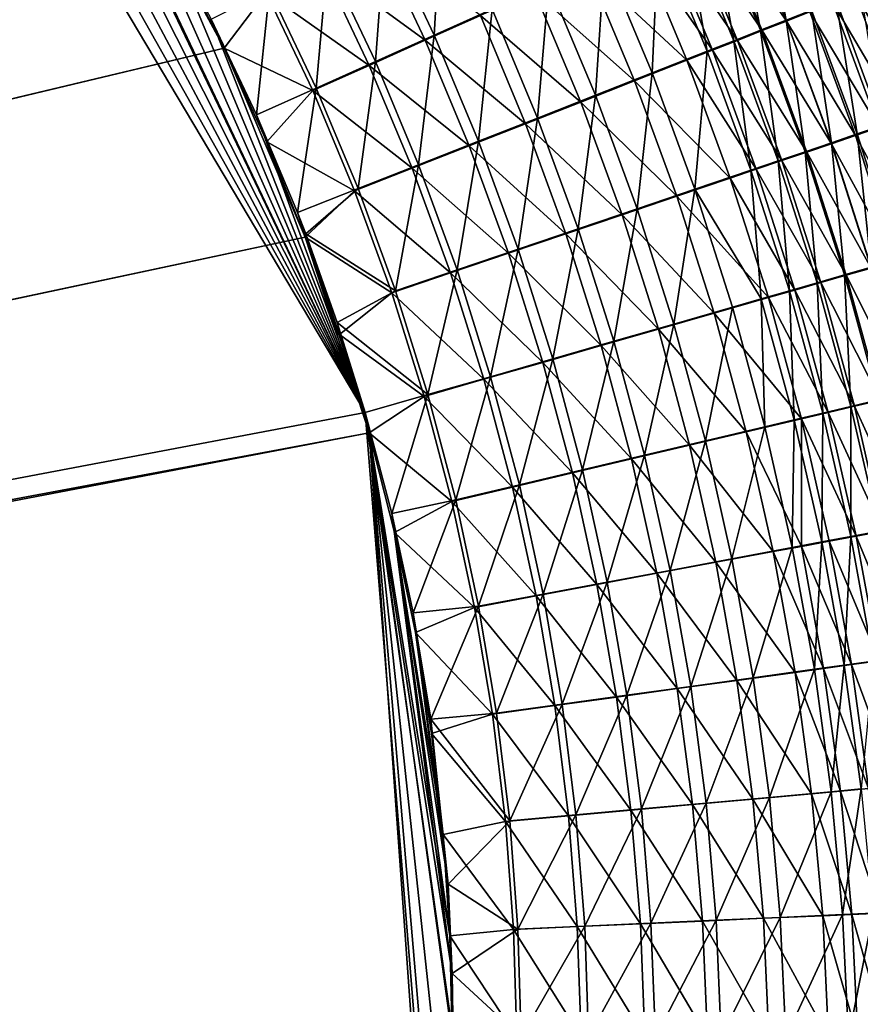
# Model space of a CAD drawing. Header units: metres. Extents: x -901 to 901, y -486 to 401.
# Tile 303 of 370: x 535 to 588, y 91 to 152. Entities that reach past the tile are written whole.
import ezdxf

# ---------------------------------------------------------------- set-up
doc = ezdxf.new("R2010")
doc.units = ezdxf.units.M

msp = doc.modelspace()

# ---------------------------------------------------------------- linework, layer by layer
at = {"layer": 'top0'}
for points in [[(520.393921, 188.45813, -493.390167), (556.825012, 127.259506, -492.974121), (63.320282, 33.791721, -503.495331)], [(520.393921, 188.45813, -493.390167), (524.934204, 183.812775, -493.330139), (556.825012, 127.259506, -492.974121)], [(524.934204, 183.812775, -493.330139), (529.259338, 178.941071, -493.274384), (556.825012, 127.259506, -492.974121)], [(556.825012, 127.259506, -492.974121), (529.259338, 178.941071, -493.274384), (533.353516, 173.861588, -493.223022)], [(533.353516, 173.861588, -493.223022), (536.754089, 169.235291, -493.181549), (556.825012, 127.259506, -492.974121)], [(534.963257, 171.708542, -490.202545), (63.077606, 34.589596, -500.496002), (542.006714, 161.118149, -490.119659)], [(536.754089, 169.235291, -493.181549), (537.210266, 168.582886, -493.176056), (556.825012, 127.259506, -492.974121)], [(556.825012, 127.259506, -492.974121), (537.210266, 168.582886, -493.176056), (540.887451, 163.010437, -493.132782)], [(540.887451, 163.010437, -493.132782), (544.293823, 157.267899, -493.094208), (556.825012, 127.259506, -492.974121)], [(63.077606, 34.589596, -500.496002), (63.14592, 34.314438, -500.496002), (542.006714, 161.118149, -490.119659)], [(542.006714, 161.118149, -490.119659), (63.14592, 34.314438, -500.496002), (548.068054, 149.895493, -490.053741)], [(548.068054, 149.895493, -490.053741), (545.162659, 155.580505, -490.084595), (542.006714, 161.118149, -490.119659)], [(582.9776, 151.633759, -483.052094), (579.850159, 159.117508, -483.081055), (581.391724, 159.81192, -481.954468)], [(584.549927, 152.254074, -481.925262), (582.9776, 151.633759, -483.052094), (581.391724, 159.81192, -481.954468)], [(581.37207, 151.000626, -484.123505), (578.276001, 158.408752, -484.152191), (579.850159, 159.117508, -483.081055)], [(579.86615, 159.048416, -479.485138), (578.39801, 158.38797, -480.5578), (582.987244, 151.570801, -479.456024)], [(582.9776, 151.633759, -483.052094), (581.37207, 151.000626, -484.123505), (579.850159, 159.117508, -483.081055)], [(584.451538, 152.14801, -478.331451), (579.86615, 159.048416, -479.485138), (582.987244, 151.570801, -479.456024)], [(561.109558, 150.697968, -491.602295), (558.062195, 157.151306, -491.630127), (561.585754, 158.935364, -490.633514)], [(564.708679, 152.312119, -490.607239), (561.109558, 150.697968, -491.602295), (561.585754, 158.935364, -490.633514)], [(579.734924, 150.355286, -485.138275), (576.670837, 157.686371, -485.166687), (578.276001, 158.408752, -484.152191)], [(581.37207, 151.000626, -484.123505), (579.734924, 150.355286, -485.138275), (578.276001, 158.408752, -484.152191)], [(578.39801, 158.38797, -480.5578), (576.898926, 157.713882, -481.577667), (581.489929, 150.980804, -480.528961)], [(582.987244, 151.570801, -479.456024), (578.39801, 158.38797, -480.5578), (581.489929, 150.980804, -480.528961)], [(544.293823, 157.267899, -493.094208), (547.262329, 151.688629, -493.062073), (556.825012, 127.259506, -492.974121)], [(578.067871, 149.698425, -486.095459), (575.036316, 156.951111, -486.123627), (576.670837, 157.686371, -485.166687)], [(579.960999, 150.378632, -481.549103), (576.898926, 157.713882, -481.577667), (575.370239, 157.026825, -482.54361)], [(579.734924, 150.355286, -485.138275), (578.067871, 149.698425, -486.095459), (576.670837, 157.686371, -485.166687)], [(581.489929, 150.980804, -480.528961), (576.898926, 157.713882, -481.577667), (579.960999, 150.378632, -481.549103)], [(560.550476, 150.380188, -488.671173), (557.521423, 156.801529, -488.698975), (554.117615, 155.081833, -489.402283)], [(554.48822, 155.343185, -492.368805), (558.062195, 157.151306, -491.630127), (557.459167, 149.062012, -492.340027)], [(558.062195, 157.151306, -491.630127), (561.109558, 150.697968, -491.602295), (557.459167, 149.062012, -492.340027)], [(560.550476, 150.380188, -488.671173), (563.978088, 151.915405, -487.723755), (557.521423, 156.801529, -488.698975)], [(574.651001, 148.352905, -487.833679), (571.686096, 155.445023, -487.861267), (575.036316, 156.951111, -486.123627)], [(573.813599, 156.32753, -483.454742), (578.401917, 149.764862, -482.515289), (575.370239, 157.026825, -482.54361)], [(578.067871, 149.698425, -486.095459), (574.651001, 148.352905, -487.833679), (575.036316, 156.951111, -486.123627)], [(575.370239, 157.026825, -482.54361), (578.401917, 149.764862, -482.515289), (579.960999, 150.378632, -481.549103)], [(576.814392, 149.140121, -483.426697), (573.813599, 156.32753, -483.454742), (570.623047, 154.895096, -485.109222)], [(578.401917, 149.764862, -482.515289), (573.813599, 156.32753, -483.454742), (576.814392, 149.140121, -483.426697)], [(545.162659, 155.580505, -490.084595), (548.068054, 149.895493, -490.053741), (550.682861, 153.347855, -489.857574)], [(553.775757, 147.41246, -492.817841), (550.881714, 153.52005, -492.846985), (554.48822, 155.343185, -492.368805)], [(557.459167, 149.062012, -492.340027), (553.775757, 147.41246, -492.817841), (554.48822, 155.343185, -492.368805)], [(568.238953, 153.896637, -489.358154), (571.686096, 155.445023, -487.861267), (571.135376, 146.969543, -489.331085)], [(571.686096, 155.445023, -487.861267), (574.651001, 148.352905, -487.833679), (571.135376, 146.969543, -489.331085)], [(557.074097, 148.824234, -489.373566), (554.117615, 155.081833, -489.402283), (550.682861, 153.347855, -489.857574)], [(557.074097, 148.824234, -489.373566), (560.550476, 150.380188, -488.671173), (554.117615, 155.081833, -489.402283)], [(573.560425, 147.860397, -485.081726), (570.623047, 154.895096, -485.109222), (567.340149, 153.422424, -486.534424)], [(573.560425, 147.860397, -485.081726), (576.814392, 149.140121, -483.426697), (570.623047, 154.895096, -485.109222)], [(550.079224, 145.752563, -493.033142), (547.262329, 151.688629, -493.062073), (550.881714, 153.52005, -492.846985)], [(553.775757, 147.41246, -492.817841), (550.079224, 145.752563, -493.033142), (550.881714, 153.52005, -492.846985)], [(564.708679, 152.312119, -490.607239), (568.238953, 153.896637, -489.358154), (567.534973, 145.553833, -490.58075)], [(568.238953, 153.896637, -489.358154), (571.135376, 146.969543, -489.331085), (567.534973, 145.553833, -490.58075)], [(588.631042, 153.797256, -474.659851), (587.274841, 153.261826, -475.93219), (591.530762, 145.916397, -474.60318)], [(550.682861, 153.347855, -489.857574), (548.068054, 149.895493, -490.053741), (553.566162, 147.255356, -489.828522)], [(553.566162, 147.255356, -489.828522), (557.074097, 148.824234, -489.373566), (550.682861, 153.347855, -489.857574)], [(570.212463, 146.544693, -486.507507), (567.340149, 153.422424, -486.534424), (563.978088, 151.915405, -487.723755)], [(570.212463, 146.544693, -486.507507), (573.560425, 147.860397, -485.081726), (567.340149, 153.422424, -486.534424)], [(590.150452, 145.446091, -475.878326), (587.274841, 153.261826, -475.93219), (585.881226, 152.711884, -477.156464)], [(588.948364, 145.09552, -480.694305), (586.087463, 152.860977, -480.744171), (587.588806, 153.453842, -479.510132)], [(587.274841, 153.261826, -475.93219), (590.150452, 145.446091, -475.878326), (591.530762, 145.916397, -474.60318)], [(563.864502, 144.111572, -491.576355), (561.109558, 150.697968, -491.602295), (564.708679, 152.312119, -490.607239)], [(567.534973, 145.553833, -490.58075), (563.864502, 144.111572, -491.576355), (564.708679, 152.312119, -490.607239)], [(585.881226, 152.711884, -477.156464), (584.451538, 152.14801, -478.331451), (588.731873, 144.963013, -477.105286)], [(587.383057, 144.562332, -481.878052), (584.549927, 152.254074, -481.925262), (586.087463, 152.860977, -480.744171)], [(588.731873, 144.963013, -477.105286), (590.150452, 145.446091, -475.878326), (585.881226, 152.711884, -477.156464)], [(588.948364, 145.09552, -480.694305), (587.383057, 144.562332, -481.878052), (586.087463, 152.860977, -480.744171)], [(556.825012, 127.259506, -492.974121), (547.262329, 151.688629, -493.062073), (550.079224, 145.752563, -493.033142)], [(566.783813, 145.198212, -487.697388), (563.978088, 151.915405, -487.723755), (560.550476, 150.380188, -488.671173)], [(566.783813, 145.198212, -487.697388), (570.212463, 146.544693, -486.507507), (563.978088, 151.915405, -487.723755)], [(585.782288, 144.017288, -483.007446), (582.9776, 151.633759, -483.052094), (584.549927, 152.254074, -481.925262)], [(582.987244, 151.570801, -479.456024), (587.27655, 144.467667, -478.282928), (584.451538, 152.14801, -478.331451)], [(584.451538, 152.14801, -478.331451), (587.27655, 144.467667, -478.282928), (588.731873, 144.963013, -477.105286)], [(587.383057, 144.562332, -481.878052), (585.782288, 144.017288, -483.007446), (584.549927, 152.254074, -481.925262)], [(584.147705, 143.460968, -484.081329), (581.37207, 151.000626, -484.123505), (582.9776, 151.633759, -483.052094)], [(581.489929, 150.980804, -480.528961), (585.78595, 143.960541, -479.410034), (582.987244, 151.570801, -479.456024)], [(585.782288, 144.017288, -483.007446), (584.147705, 143.460968, -484.081329), (582.9776, 151.633759, -483.052094)], [(585.78595, 143.960541, -479.410034), (587.27655, 144.467667, -478.282928), (582.987244, 151.570801, -479.456024)], [(557.459167, 149.062012, -492.340027), (561.109558, 150.697968, -491.602295), (560.141785, 142.649765, -492.314606)], [(561.109558, 150.697968, -491.602295), (563.864502, 144.111572, -491.576355), (560.141785, 142.649765, -492.314606)], [(582.480835, 142.893875, -485.09845), (579.734924, 150.355286, -485.138275), (581.37207, 151.000626, -484.123505)], [(584.261597, 143.442169, -480.485413), (581.489929, 150.980804, -480.528961), (579.960999, 150.378632, -481.549103)], [(584.147705, 143.460968, -484.081329), (582.480835, 142.893875, -485.09845), (581.37207, 151.000626, -484.123505)], [(585.78595, 143.960541, -479.410034), (581.489929, 150.980804, -480.528961), (584.261597, 143.442169, -480.485413)], [(63.14592, 34.314438, -500.496002), (63.207417, 34.038002, -500.496002), (548.068054, 149.895493, -490.053741)], [(548.068054, 149.895493, -490.053741), (63.207417, 34.038002, -500.496002), (553.106445, 138.14418, -490.004761)], [(548.068054, 149.895493, -490.053741), (550.717773, 144.077728, -490.02713), (553.566162, 147.255356, -489.828522)], [(553.106445, 138.14418, -490.004761), (550.717773, 144.077728, -490.02713), (548.068054, 149.895493, -490.053741)], [(563.288391, 143.826477, -488.645355), (560.550476, 150.380188, -488.671173), (557.074097, 148.824234, -489.373566)], [(563.288391, 143.826477, -488.645355), (566.783813, 145.198212, -487.697388), (560.550476, 150.380188, -488.671173)], [(580.783447, 142.31662, -486.057892), (578.067871, 149.698425, -486.095459), (579.734924, 150.355286, -485.138275)], [(578.401917, 149.764862, -482.515289), (582.705017, 142.91304, -481.507935), (579.960999, 150.378632, -481.549103)], [(582.480835, 142.893875, -485.09845), (580.783447, 142.31662, -486.057892), (579.734924, 150.355286, -485.138275)], [(579.960999, 150.378632, -481.549103), (582.705017, 142.91304, -481.507935), (584.261597, 143.442169, -480.485413)], [(577.304199, 141.134048, -487.800262), (574.651001, 148.352905, -487.833679), (578.067871, 149.698425, -486.095459)], [(581.117676, 142.373672, -482.47641), (578.401917, 149.764862, -482.515289), (576.814392, 149.140121, -483.426697)], [(580.783447, 142.31662, -486.057892), (577.304199, 141.134048, -487.800262), (578.067871, 149.698425, -486.095459)], [(582.705017, 142.91304, -481.507935), (578.401917, 149.764862, -482.515289), (581.117676, 142.373672, -482.47641)], [(559.743225, 142.436157, -489.348297), (557.074097, 148.824234, -489.373566), (553.566162, 147.255356, -489.828522)], [(556.385498, 141.175735, -492.792969), (553.775757, 147.41246, -492.817841), (557.459167, 149.062012, -492.340027)], [(560.141785, 142.649765, -492.314606), (556.385498, 141.175735, -492.792969), (557.459167, 149.062012, -492.340027)], [(559.743225, 142.436157, -489.348297), (563.288391, 143.826477, -488.645355), (557.074097, 148.824234, -489.373566)], [(579.501282, 141.824661, -483.389954), (576.814392, 149.140121, -483.426697), (573.560425, 147.860397, -485.081726)], [(581.117676, 142.373672, -482.47641), (576.814392, 149.140121, -483.426697), (579.501282, 141.824661, -483.389954)], [(571.135376, 146.969543, -489.331085), (574.651001, 148.352905, -487.833679), (573.724243, 139.918091, -489.301361)], [(574.651001, 148.352905, -487.833679), (577.304199, 141.134048, -487.800262), (573.724243, 139.918091, -489.301361)], [(552.61438, 139.695343, -493.00885), (550.079224, 145.752563, -493.033142), (553.775757, 147.41246, -492.817841)], [(556.385498, 141.175735, -492.792969), (552.61438, 139.695343, -493.00885), (553.775757, 147.41246, -492.817841)], [(576.18811, 140.699921, -485.048981), (573.560425, 147.860397, -485.081726), (570.212463, 146.544693, -486.507507)], [(576.18811, 140.699921, -485.048981), (579.501282, 141.824661, -483.389954), (573.560425, 147.860397, -485.081726)], [(553.566162, 147.255356, -489.828522), (550.717773, 144.077728, -490.02713), (556.166077, 141.03421, -489.803772)], [(556.166077, 141.03421, -489.803772), (559.743225, 142.436157, -489.348297), (553.566162, 147.255356, -489.828522)], [(567.534973, 145.553833, -490.58075), (571.135376, 146.969543, -489.331085), (570.057739, 138.673553, -490.554138)], [(571.135376, 146.969543, -489.331085), (573.724243, 139.918091, -489.301361), (570.057739, 138.673553, -490.554138)], [(572.778992, 139.543411, -486.478271), (570.212463, 146.544693, -486.507507), (566.783813, 145.198212, -487.697388)], [(572.778992, 139.543411, -486.478271), (576.18811, 140.699921, -485.048981), (570.212463, 146.544693, -486.507507)], [(550.079224, 145.752563, -493.033142), (552.61438, 139.695343, -493.00885), (556.825012, 127.259506, -492.974121)], [(566.319885, 137.405563, -491.552338), (563.864502, 144.111572, -491.576355), (567.534973, 145.553833, -490.58075)], [(570.057739, 138.673553, -490.554138), (566.319885, 137.405563, -491.552338), (567.534973, 145.553833, -490.58075)], [(569.287537, 138.359741, -487.671143), (566.783813, 145.198212, -487.697388), (563.288391, 143.826477, -488.645355)], [(569.287537, 138.359741, -487.671143), (572.778992, 139.543411, -486.478271), (566.783813, 145.198212, -487.697388)], [(588.731873, 144.963013, -477.105286), (587.27655, 144.467667, -478.282928), (591.25116, 137.0952, -477.032837)], [(589.88678, 136.752487, -481.813049), (587.383057, 144.562332, -481.878052), (588.948364, 145.09552, -480.694305)], [(588.259949, 136.283859, -482.947327), (585.782288, 144.017288, -483.007446), (587.383057, 144.562332, -481.878052)], [(589.772522, 136.669403, -478.215454), (587.27655, 144.467667, -478.282928), (585.78595, 143.960541, -479.410034)], [(587.27655, 144.467667, -478.282928), (589.772522, 136.669403, -478.215454), (591.25116, 137.0952, -477.032837)], [(589.88678, 136.752487, -481.813049), (588.259949, 136.283859, -482.947327), (587.383057, 144.562332, -481.878052)], [(550.717773, 144.077728, -490.02713), (553.106445, 138.14418, -490.004761), (556.166077, 141.03421, -489.803772)], [(565.728027, 137.153748, -488.621613), (563.288391, 143.826477, -488.645355), (559.743225, 142.436157, -489.348297)], [(560.141785, 142.649765, -492.314606), (563.864502, 144.111572, -491.576355), (562.528748, 136.12027, -492.292633)], [(563.864502, 144.111572, -491.576355), (566.319885, 137.405563, -491.552338), (562.528748, 136.12027, -492.292633)], [(565.728027, 137.153748, -488.621613), (569.287537, 138.359741, -487.671143), (563.288391, 143.826477, -488.645355)], [(586.598572, 135.80545, -484.025848), (584.147705, 143.460968, -484.081329), (585.782288, 144.017288, -483.007446)], [(588.257874, 136.233429, -479.347351), (585.78595, 143.960541, -479.410034), (584.261597, 143.442169, -480.485413)], [(588.259949, 136.283859, -482.947327), (586.598572, 135.80545, -484.025848), (585.782288, 144.017288, -483.007446)], [(589.772522, 136.669403, -478.215454), (585.78595, 143.960541, -479.410034), (588.257874, 136.233429, -479.347351)], [(584.904175, 135.317749, -485.047394), (582.480835, 142.893875, -485.09845), (584.147705, 143.460968, -484.081329)], [(582.705017, 142.91304, -481.507935), (586.70874, 135.78772, -480.427399), (584.261597, 143.442169, -480.485413)], [(586.598572, 135.80545, -484.025848), (584.904175, 135.317749, -485.047394), (584.147705, 143.460968, -484.081329)], [(584.261597, 143.442169, -480.485413), (586.70874, 135.78772, -480.427399), (588.257874, 136.233429, -479.347351)], [(558.70343, 134.824112, -492.7724), (556.385498, 141.175735, -492.792969), (560.141785, 142.649765, -492.314606)], [(562.528748, 136.12027, -492.292633), (558.70343, 134.824112, -492.7724), (560.141785, 142.649765, -492.314606)], [(583.17865, 134.821243, -486.011078), (580.783447, 142.31662, -486.057892), (582.480835, 142.893875, -485.09845)], [(585.126709, 135.332703, -481.454315), (582.705017, 142.91304, -481.507935), (581.117676, 142.373672, -482.47641)], [(584.904175, 135.317749, -485.047394), (583.17865, 134.821243, -486.011078), (582.480835, 142.893875, -485.09845)], [(585.126709, 135.332703, -481.454315), (586.70874, 135.78772, -480.427399), (582.705017, 142.91304, -481.507935)], [(562.117859, 135.931305, -489.326477), (559.743225, 142.436157, -489.348297), (556.166077, 141.03421, -489.803772)], [(562.117859, 135.931305, -489.326477), (565.728027, 137.153748, -488.621613), (559.743225, 142.436157, -489.348297)], [(581.423828, 134.316467, -486.915955), (577.304199, 141.134048, -487.800262), (580.783447, 142.31662, -486.057892)], [(583.513245, 134.868851, -482.427032), (581.117676, 142.373672, -482.47641), (579.501282, 141.824661, -483.389954)], [(583.17865, 134.821243, -486.011078), (581.423828, 134.316467, -486.915955), (580.783447, 142.31662, -486.057892)], [(585.126709, 135.332703, -481.454315), (581.117676, 142.373672, -482.47641), (583.513245, 134.868851, -482.427032)], [(581.870178, 134.396622, -483.344635), (579.501282, 141.824661, -483.389954), (576.18811, 140.699921, -485.048981)], [(581.870178, 134.396622, -483.344635), (583.513245, 134.868851, -482.427032), (579.501282, 141.824661, -483.389954)], [(553.127808, 138.363708, -493.004181), (552.61438, 139.695343, -493.00885), (556.385498, 141.175735, -492.792969)], [(556.166077, 141.03421, -489.803772), (553.106445, 138.14418, -490.004761), (558.475098, 134.698517, -489.783295)], [(558.70343, 134.824112, -492.7724), (553.127808, 138.363708, -493.004181), (556.385498, 141.175735, -492.792969)], [(558.475098, 134.698517, -489.783295), (562.117859, 135.931305, -489.326477), (556.166077, 141.03421, -489.803772)], [(578.501831, 133.429047, -485.011047), (576.18811, 140.699921, -485.048981), (572.778992, 139.543411, -486.478271)], [(577.304199, 141.134048, -487.800262), (576.001343, 132.75769, -489.269043), (573.724243, 139.918091, -489.301361)], [(579.641418, 133.80394, -487.761169), (576.001343, 132.75769, -489.269043), (577.304199, 141.134048, -487.800262)], [(578.501831, 133.429047, -485.011047), (581.870178, 134.396622, -483.344635), (576.18811, 140.699921, -485.048981)], [(581.423828, 134.316467, -486.915955), (579.641418, 133.80394, -487.761169), (577.304199, 141.134048, -487.800262)], [(552.61438, 139.695343, -493.00885), (553.127808, 138.363708, -493.004181), (556.825012, 127.259506, -492.974121)], [(575.035583, 132.43396, -486.446777), (572.778992, 139.543411, -486.478271), (569.287537, 138.359741, -487.671143)], [(573.724243, 139.918091, -489.301361), (572.272949, 131.686691, -490.527527), (570.057739, 138.673553, -490.554138)], [(576.001343, 132.75769, -489.269043), (572.272949, 131.686691, -490.527527), (573.724243, 139.918091, -489.301361)], [(575.035583, 132.43396, -486.446777), (578.501831, 133.429047, -485.011047), (572.778992, 139.543411, -486.478271)], [(558.70343, 134.824112, -492.7724), (555.091614, 132.850082, -492.987305), (553.127808, 138.363708, -493.004181)], [(556.825012, 127.259506, -492.974121), (553.127808, 138.363708, -493.004181), (555.091614, 132.850082, -492.987305)], [(571.485229, 131.415329, -487.645111), (569.287537, 138.359741, -487.671143), (565.728027, 137.153748, -488.621613)], [(570.057739, 138.673553, -490.554138), (568.471619, 130.595322, -491.530334), (566.319885, 137.405563, -491.552338)], [(572.272949, 131.686691, -490.527527), (568.471619, 130.595322, -491.530334), (570.057739, 138.673553, -490.554138)], [(571.485229, 131.415329, -487.645111), (575.035583, 132.43396, -486.446777), (569.287537, 138.359741, -487.671143)], [(63.207417, 34.038002, -500.496002), (63.258526, 33.780186, -500.496002), (553.106445, 138.14418, -490.004761)], [(553.106445, 138.14418, -490.004761), (63.258526, 33.780186, -500.496002), (557.079407, 125.99765, -489.9729)], [(553.106445, 138.14418, -490.004761), (555.22876, 132.111816, -489.986664), (558.475098, 134.698517, -489.783295)], [(557.079407, 125.99765, -489.9729), (555.22876, 132.111816, -489.986664), (553.106445, 138.14418, -490.004761)], [(567.865417, 130.377335, -488.599976), (565.728027, 137.153748, -488.621613), (562.117859, 135.931305, -489.326477)], [(566.319885, 137.405563, -491.552338), (564.615967, 129.488907, -492.274109), (562.528748, 136.12027, -492.292633)], [(568.471619, 130.595322, -491.530334), (564.615967, 129.488907, -492.274109), (566.319885, 137.405563, -491.552338)], [(567.865417, 130.377335, -488.599976), (571.485229, 131.415329, -487.645111), (565.728027, 137.153748, -488.621613)], [(564.193909, 129.325012, -489.308136), (562.117859, 135.931305, -489.326477), (558.475098, 134.698517, -489.783295)], [(562.528748, 136.12027, -492.292633), (560.725403, 128.372971, -492.756195), (558.70343, 134.824112, -492.7724)], [(564.615967, 129.488907, -492.274109), (560.725403, 128.372971, -492.756195), (562.528748, 136.12027, -492.292633)], [(564.193909, 129.325012, -489.308136), (567.865417, 130.377335, -488.599976), (562.117859, 135.931305, -489.326477)], [(587.001709, 127.644173, -484.985138), (584.904175, 135.317749, -485.047394), (586.598572, 135.80545, -484.025848)], [(588.827942, 128.034912, -480.354858), (586.70874, 135.78772, -480.427399), (585.126709, 135.332703, -481.454315)], [(588.721252, 128.051498, -483.957062), (586.598572, 135.80545, -484.025848), (588.259949, 136.283859, -482.947327)], [(588.721252, 128.051498, -483.957062), (587.001709, 127.644173, -484.985138), (586.598572, 135.80545, -484.025848)], [(586.70874, 135.78772, -480.427399), (590.399597, 128.407028, -479.268036), (588.257874, 136.233429, -479.347351)], [(586.70874, 135.78772, -480.427399), (588.827942, 128.034912, -480.354858), (590.399597, 128.407028, -479.268036)], [(585.250366, 127.229431, -485.954987), (583.17865, 134.821243, -486.011078), (584.904175, 135.317749, -485.047394)], [(587.222717, 127.654953, -481.388306), (585.126709, 135.332703, -481.454315), (583.513245, 134.868851, -482.427032)], [(587.001709, 127.644173, -484.985138), (585.250366, 127.229431, -485.954987), (584.904175, 135.317749, -485.047394)], [(587.222717, 127.654953, -481.388306), (588.827942, 128.034912, -480.354858), (585.126709, 135.332703, -481.454315)], [(560.725403, 128.372971, -492.756195), (555.091614, 132.850082, -492.987305), (558.70343, 134.824112, -492.7724)], [(558.475098, 134.698517, -489.783295), (555.22876, 132.111816, -489.986664), (560.489136, 128.263641, -489.767181)], [(560.489136, 128.263641, -489.767181), (564.193909, 129.325012, -489.308136), (558.475098, 134.698517, -489.783295)], [(583.469055, 126.807709, -486.865723), (581.423828, 134.316467, -486.915955), (583.17865, 134.821243, -486.011078)], [(585.585388, 127.267532, -482.367249), (583.513245, 134.868851, -482.427032), (581.870178, 134.396622, -483.344635)], [(585.250366, 127.229431, -485.954987), (583.469055, 126.807709, -486.865723), (583.17865, 134.821243, -486.011078)], [(583.513245, 134.868851, -482.427032), (585.585388, 127.267532, -482.367249), (587.222717, 127.654953, -481.388306)], [(583.917725, 126.873062, -483.290741), (581.870178, 134.396622, -483.344635), (578.501831, 133.429047, -485.011047)], [(581.659546, 126.37944, -487.716431), (579.641418, 133.80394, -487.761169), (581.423828, 134.316467, -486.915955)], [(583.469055, 126.807709, -486.865723), (581.659546, 126.37944, -487.716431), (581.423828, 134.316467, -486.915955)], [(583.917725, 126.873062, -483.290741), (585.585388, 127.267532, -482.367249), (581.870178, 134.396622, -483.344635)], [(580.498474, 126.064629, -484.967926), (578.501831, 133.429047, -485.011047), (575.035583, 132.43396, -486.446777)], [(577.963623, 125.505028, -489.234131), (576.001343, 132.75769, -489.269043), (579.641418, 133.80394, -487.761169)], [(581.659546, 126.37944, -487.716431), (577.963623, 125.505028, -489.234131), (579.641418, 133.80394, -487.761169)], [(580.498474, 126.064629, -484.967926), (583.917725, 126.873062, -483.290741), (578.501831, 133.429047, -485.011047)], [(560.725403, 128.372971, -492.756195), (556.825012, 127.259506, -492.974121), (555.091614, 132.850082, -492.987305)], [(574.17749, 124.609695, -490.500916), (572.272949, 131.686691, -490.527527), (576.001343, 132.75769, -489.269043)], [(577.963623, 125.505028, -489.234131), (574.17749, 124.609695, -490.500916), (576.001343, 132.75769, -489.269043)], [(555.22876, 132.111816, -489.986664), (557.079407, 125.99765, -489.9729), (560.489136, 128.263641, -489.767181)], [(576.979126, 125.232964, -486.413086), (575.035583, 132.43396, -486.446777), (571.485229, 131.415329, -487.645111)], [(576.979126, 125.232964, -486.413086), (580.498474, 126.064629, -484.967926), (575.035583, 132.43396, -486.446777)], [(570.316833, 123.697121, -491.510376), (568.471619, 130.595322, -491.530334), (572.272949, 131.686691, -490.527527)], [(574.17749, 124.609695, -490.500916), (570.316833, 123.697121, -491.510376), (572.272949, 131.686691, -490.527527)], [(573.373901, 124.381401, -487.619293), (571.485229, 131.415329, -487.645111), (567.865417, 130.377335, -488.599976)], [(573.373901, 124.381401, -487.619293), (576.979126, 125.232964, -486.413086), (571.485229, 131.415329, -487.645111)], [(569.697693, 123.513443, -488.580475), (567.865417, 130.377335, -488.599976), (564.193909, 129.325012, -489.308136)], [(566.400696, 122.771767, -492.259033), (564.615967, 129.488907, -492.274109), (568.471619, 130.595322, -491.530334)], [(570.316833, 123.697121, -491.510376), (566.400696, 122.771767, -492.259033), (568.471619, 130.595322, -491.530334)], [(569.697693, 123.513443, -488.580475), (573.373901, 124.381401, -487.619293), (567.865417, 130.377335, -488.599976)], [(565.968628, 122.633331, -489.293335), (564.193909, 129.325012, -489.308136), (560.489136, 128.263641, -489.767181)], [(562.448914, 121.838264, -492.744293), (560.725403, 128.372971, -492.756195), (564.615967, 129.488907, -492.274109)], [(566.400696, 122.771767, -492.259033), (562.448914, 121.838264, -492.744293), (564.615967, 129.488907, -492.274109)], [(565.968628, 122.633331, -489.293335), (569.697693, 123.513443, -488.580475), (564.193909, 129.325012, -489.308136)], [(558.471985, 120.990623, -492.963776), (556.825012, 127.259506, -492.974121), (560.725403, 128.372971, -492.756195)], [(560.489136, 128.263641, -489.767181), (557.079407, 125.99765, -489.9729), (562.205688, 121.745476, -489.755402)], [(562.448914, 121.838264, -492.744293), (558.471985, 120.990623, -492.963776), (560.725403, 128.372971, -492.756195)], [(562.205688, 121.745476, -489.755402), (565.968628, 122.633331, -489.293335), (560.489136, 128.263641, -489.767181)], [(588.770081, 119.890427, -484.911652), (587.001709, 127.644173, -484.985138), (588.721252, 128.051498, -483.957062)], [(587.222717, 127.654953, -481.388306), (590.615784, 120.201172, -480.267853), (588.827942, 128.034912, -480.354858)], [(63.320282, 33.791721, -503.495331), (556.825012, 127.259506, -492.974121), (562.270081, 60.027832, -493.031525)], [(556.825012, 127.259506, -492.974121), (562.28949, 88.474983, -492.981537), (562.270081, 60.027832, -493.031525)], [(562.28949, 88.474983, -492.981537), (556.825012, 127.259506, -492.974121), (562.236694, 92.425606, -492.973175)], [(556.825012, 127.259506, -492.974121), (558.471985, 120.990623, -492.963776), (562.236694, 92.425606, -492.973175)], [(585.189697, 119.220543, -486.808105), (583.469055, 126.807709, -486.865723), (585.250366, 127.229431, -485.954987)], [(583.917725, 126.873062, -483.290741), (587.330627, 119.586914, -482.297028), (585.585388, 127.267532, -482.367249)], [(586.995239, 119.558319, -485.889679), (585.189697, 119.220543, -486.808105), (585.250366, 127.229431, -485.954987)], [(586.995239, 119.558319, -485.889679), (585.250366, 127.229431, -485.954987), (587.001709, 127.644173, -484.985138)], [(585.585388, 127.267532, -482.367249), (588.989624, 119.897064, -481.309906), (587.222717, 127.654953, -481.388306)], [(587.330627, 119.586914, -482.297028), (588.989624, 119.897064, -481.309906), (585.585388, 127.267532, -482.367249)], [(588.770081, 119.890427, -484.911652), (586.995239, 119.558319, -485.889679), (587.001709, 127.644173, -484.985138)], [(588.989624, 119.897064, -481.309906), (590.615784, 120.201172, -480.267853), (587.222717, 127.654953, -481.388306)], [(583.921448, 118.949768, -484.102783), (583.917725, 126.873062, -483.290741), (580.498474, 126.064629, -484.967926)], [(583.355469, 118.877457, -487.666016), (581.659546, 126.37944, -487.716431), (583.469055, 126.807709, -486.865723)], [(585.189697, 119.220543, -486.808105), (583.355469, 118.877457, -487.666016), (583.469055, 126.807709, -486.865723)], [(583.921448, 118.949768, -484.102783), (585.640686, 119.271034, -483.228271), (583.917725, 126.873062, -483.290741)], [(585.640686, 119.271034, -483.228271), (587.330627, 119.586914, -482.297028), (583.917725, 126.873062, -483.290741)], [(63.258526, 33.780186, -500.496002), (63.577065, 31.580099, -500.493591), (557.079407, 125.99765, -489.9729)], [(557.079407, 125.99765, -489.9729), (63.577065, 31.580099, -500.493591), (562.204956, 54.371548, -490.038177)], [(557.079407, 125.99765, -489.9729), (558.653137, 119.818657, -489.96347), (562.205688, 121.745476, -489.755402)], [(562.204956, 54.371548, -490.038177), (562.210327, 65.947968, -490.024506), (557.079407, 125.99765, -489.9729)], [(562.210327, 65.947968, -490.024506), (562.218018, 77.659081, -490.005096), (557.079407, 125.99765, -489.9729)], [(557.079407, 125.99765, -489.9729), (562.218018, 77.659081, -490.005096), (562.227051, 88.468025, -489.982208)], [(562.227051, 88.468025, -489.982208), (562.089111, 94.765228, -489.969666), (557.079407, 125.99765, -489.9729)], [(562.089111, 94.765228, -489.969666), (558.653137, 119.818657, -489.96347), (557.079407, 125.99765, -489.9729)], [(582.174866, 118.623451, -484.919708), (580.498474, 126.064629, -484.967926), (576.979126, 125.232964, -486.413086)], [(579.608154, 118.176758, -489.196686), (577.963623, 125.505028, -489.234131), (581.659546, 126.37944, -487.716431)], [(583.355469, 118.877457, -487.666016), (579.608154, 118.176758, -489.196686), (581.659546, 126.37944, -487.716431)], [(582.174866, 118.623451, -484.919708), (583.921448, 118.949768, -484.102783), (580.498474, 126.064629, -484.967926)], [(575.768616, 117.459023, -490.474335), (574.17749, 124.609695, -490.500916), (577.963623, 125.505028, -489.234131)], [(579.608154, 118.176758, -489.196686), (575.768616, 117.459023, -490.474335), (577.963623, 125.505028, -489.234131)], [(578.606689, 117.957001, -486.377167), (576.979126, 125.232964, -486.413086), (573.373901, 124.381401, -487.619293)], [(578.606689, 117.957001, -486.377167), (582.174866, 118.623451, -484.919708), (576.979126, 125.232964, -486.413086)], [(574.950684, 117.274353, -487.593719), (573.373901, 124.381401, -487.619293), (569.697693, 123.513443, -488.580475)], [(571.852844, 116.727226, -491.492432), (570.316833, 123.697121, -491.510376), (574.17749, 124.609695, -490.500916)], [(575.768616, 117.459023, -490.474335), (571.852844, 116.727226, -491.492432), (574.17749, 124.609695, -490.500916)], [(574.950684, 117.274353, -487.593719), (578.606689, 117.957001, -486.377167), (573.373901, 124.381401, -487.619293)], [(567.88031, 115.984955, -492.247467), (566.400696, 122.771767, -492.259033), (570.316833, 123.697121, -491.510376)], [(571.852844, 116.727226, -491.492432), (567.88031, 115.984955, -492.247467), (570.316833, 123.697121, -491.510376)], [(571.222107, 116.578331, -488.563141), (569.697693, 123.513443, -488.580475), (565.968628, 122.633331, -489.293335)], [(571.222107, 116.578331, -488.563141), (574.950684, 117.274353, -487.593719), (569.697693, 123.513443, -488.580475)], [(567.439453, 115.872353, -489.282074), (565.968628, 122.633331, -489.293335), (562.205688, 121.745476, -489.755402)], [(563.871399, 115.235939, -492.736786), (562.448914, 121.838264, -492.744293), (566.400696, 122.771767, -492.259033)], [(567.88031, 115.984955, -492.247467), (563.871399, 115.235939, -492.736786), (566.400696, 122.771767, -492.259033)], [(567.439453, 115.872353, -489.282074), (571.222107, 116.578331, -488.563141), (565.968628, 122.633331, -489.293335)], [(559.796997, 114.818901, -492.958099), (558.471985, 120.990623, -492.963776), (562.448914, 121.838264, -492.744293)], [(562.205688, 121.745476, -489.755402), (558.653137, 119.818657, -489.96347), (563.622192, 115.159958, -489.748016)], [(563.871399, 115.235939, -492.736786), (559.796997, 114.818901, -492.958099), (562.448914, 121.838264, -492.744293)], [(563.622192, 115.159958, -489.748016), (567.439453, 115.872353, -489.282074), (562.205688, 121.745476, -489.755402)], [(562.236694, 92.425606, -492.973175), (558.471985, 120.990623, -492.963776), (561.972778, 97.965874, -492.964294)], [(558.471985, 120.990623, -492.963776), (559.796997, 114.818901, -492.958099), (561.972778, 97.965874, -492.964294)], [(588.409973, 111.825043, -485.815125), (586.995239, 119.558319, -485.889679), (588.770081, 119.890427, -484.911652)], [(590.424072, 112.076355, -481.219116), (588.989624, 119.897064, -481.309906), (587.330627, 119.586914, -482.297028)], [(558.653137, 119.818657, -489.96347), (559.94458, 113.591835, -489.958405), (563.622192, 115.159958, -489.748016)], [(562.089111, 94.765228, -489.969666), (561.663208, 101.056061, -489.961517), (558.653137, 119.818657, -489.96347)], [(561.663208, 101.056061, -489.961517), (559.94458, 113.591835, -489.958405), (558.653137, 119.818657, -489.96347)], [(587.035767, 111.607582, -483.157288), (585.640686, 119.271034, -483.228271), (583.921448, 118.949768, -484.102783)], [(586.582703, 111.571999, -486.743103), (585.189697, 119.220543, -486.808105), (586.995239, 119.558319, -485.889679)], [(588.745789, 111.844147, -482.2164), (587.330627, 119.586914, -482.297028), (585.640686, 119.271034, -483.228271)], [(587.035767, 111.607582, -483.157288), (588.745789, 111.844147, -482.2164), (585.640686, 119.271034, -483.228271)], [(588.409973, 111.825043, -485.815125), (586.582703, 111.571999, -486.743103), (586.995239, 119.558319, -485.889679)], [(588.745789, 111.844147, -482.2164), (590.424072, 112.076355, -481.219116), (587.330627, 119.586914, -482.297028)], [(580.931824, 110.789551, -489.156708), (579.608154, 118.176758, -489.196686), (583.355469, 118.877457, -487.666016)], [(584.725952, 111.314888, -487.609985), (580.931824, 110.789551, -489.156708), (583.355469, 118.877457, -487.666016)], [(585.295837, 111.366898, -484.040894), (583.921448, 118.949768, -484.102783), (582.174866, 118.623451, -484.919708)], [(584.725952, 111.314888, -487.609985), (583.355469, 118.877457, -487.666016), (585.189697, 119.220543, -486.808105)], [(585.295837, 111.366898, -484.040894), (587.035767, 111.607582, -483.157288), (583.921448, 118.949768, -484.102783)], [(586.582703, 111.571999, -486.743103), (584.725952, 111.314888, -487.609985), (585.189697, 119.220543, -486.808105)], [(577.043335, 110.251152, -490.447784), (575.768616, 117.459023, -490.474335), (579.608154, 118.176758, -489.196686)], [(580.931824, 110.789551, -489.156708), (577.043335, 110.251152, -490.447784), (579.608154, 118.176758, -489.196686)], [(583.527893, 111.122353, -484.866333), (582.174866, 118.623451, -484.919708), (578.606689, 117.957001, -486.377167)], [(583.527893, 111.122353, -484.866333), (585.295837, 111.366898, -484.040894), (582.174866, 118.623451, -484.919708)], [(573.076782, 109.701927, -491.476532), (571.852844, 116.727226, -491.492432), (575.768616, 117.459023, -490.474335)], [(577.043335, 110.251152, -490.447784), (573.076782, 109.701927, -491.476532), (575.768616, 117.459023, -490.474335)], [(579.915283, 110.622688, -486.339081), (578.606689, 117.957001, -486.377167), (574.950684, 117.274353, -487.593719)], [(579.915283, 110.622688, -486.339081), (583.527893, 111.122353, -484.866333), (578.606689, 117.957001, -486.377167)], [(576.212708, 110.110603, -487.56842), (574.950684, 117.274353, -487.593719), (571.222107, 116.578331, -488.563141)], [(576.212708, 110.110603, -487.56842), (579.915283, 110.622688, -486.339081), (574.950684, 117.274353, -487.593719)], [(572.435852, 109.588226, -488.548004), (571.222107, 116.578331, -488.563141), (567.439453, 115.872353, -489.282074)], [(569.052185, 109.144585, -492.239441), (567.88031, 115.984955, -492.247467), (571.852844, 116.727226, -491.492432)], [(573.076782, 109.701927, -491.476532), (569.052185, 109.144585, -492.239441), (571.852844, 116.727226, -491.492432)], [(572.435852, 109.588226, -488.548004), (576.212708, 110.110603, -487.56842), (571.222107, 116.578331, -488.563141)], [(568.603699, 109.058136, -489.274384), (567.439453, 115.872353, -489.282074), (563.622192, 115.159958, -489.748016)], [(564.990417, 108.581947, -492.733704), (563.871399, 115.235939, -492.736786), (567.88031, 115.984955, -492.247467)], [(569.052185, 109.144585, -492.239441), (564.990417, 108.581947, -492.733704), (567.88031, 115.984955, -492.247467)], [(568.603699, 109.058136, -489.274384), (572.435852, 109.588226, -488.548004), (567.439453, 115.872353, -489.282074)], [(560.899475, 108.205521, -492.956787), (559.796997, 114.818901, -492.958099), (563.871399, 115.235939, -492.736786)], [(563.622192, 115.159958, -489.748016), (559.94458, 113.591835, -489.958405), (564.736084, 108.523003, -489.745026)], [(564.990417, 108.581947, -492.733704), (560.899475, 108.205521, -492.956787), (563.871399, 115.235939, -492.736786)], [(564.736084, 108.523003, -489.745026), (568.603699, 109.058136, -489.274384), (563.622192, 115.159958, -489.748016)], [(561.972778, 97.965874, -492.964294), (559.796997, 114.818901, -492.958099), (560.899475, 108.205521, -492.956787)], [(559.94458, 113.591835, -489.958405), (560.948608, 107.333855, -489.957764), (564.736084, 108.523003, -489.745026)], [(561.663208, 101.056061, -489.961517), (560.948608, 107.333855, -489.957764), (559.94458, 113.591835, -489.958405)], [(581.931702, 103.360077, -489.114227), (580.931824, 110.789551, -489.156708), (584.725952, 111.314888, -487.609985)], [(585.767822, 103.708626, -487.54834), (581.931702, 103.360077, -489.114227), (584.725952, 111.314888, -487.609985)], [(586.341492, 103.740273, -483.972229), (585.295837, 111.366898, -484.040894), (583.527893, 111.122353, -484.866333)], [(585.767822, 103.708626, -487.54834), (584.725952, 111.314888, -487.609985), (586.582703, 111.571999, -486.743103)], [(588.099792, 103.899757, -483.077789), (587.035767, 111.607582, -483.157288), (585.295837, 111.366898, -484.040894)], [(586.341492, 103.740273, -483.972229), (588.099792, 103.899757, -483.077789), (585.295837, 111.366898, -484.040894)], [(587.644653, 103.879082, -486.670746), (585.767822, 103.708626, -487.54834), (586.582703, 111.571999, -486.743103)], [(587.644653, 103.879082, -486.670746), (586.582703, 111.571999, -486.743103), (588.409973, 111.825043, -485.815125)], [(589.827515, 104.056427, -482.125366), (588.745789, 111.844147, -482.2164), (587.035767, 111.607582, -483.157288)], [(588.099792, 103.899757, -483.077789), (589.827515, 104.056427, -482.125366), (587.035767, 111.607582, -483.157288)], [(577.998779, 103.002541, -490.421295), (577.043335, 110.251152, -490.447784), (580.931824, 110.789551, -489.156708)], [(581.931702, 103.360077, -489.114227), (577.998779, 103.002541, -490.421295), (580.931824, 110.789551, -489.156708)], [(584.554443, 103.57814, -484.807861), (583.527893, 111.122353, -484.866333), (579.915283, 110.622688, -486.339081)], [(584.554443, 103.57814, -484.807861), (586.341492, 103.740273, -483.972229), (583.527893, 111.122353, -484.866333)], [(577.156982, 102.906563, -487.543427), (576.212708, 110.110603, -487.56842), (572.435852, 109.588226, -488.548004)], [(573.985962, 102.637505, -491.462769), (573.076782, 109.701927, -491.476532), (577.043335, 110.251152, -490.447784)], [(577.998779, 103.002541, -490.421295), (573.985962, 102.637505, -491.462769), (577.043335, 110.251152, -490.447784)], [(580.901794, 103.246628, -486.298828), (579.915283, 110.622688, -486.339081), (576.212708, 110.110603, -487.56842)], [(577.156982, 102.906563, -487.543427), (580.901794, 103.246628, -486.298828), (576.212708, 110.110603, -487.56842)], [(580.901794, 103.246628, -486.298828), (584.554443, 103.57814, -484.807861), (579.915283, 110.622688, -486.339081)], [(573.336121, 102.559364, -488.535065), (572.435852, 109.588226, -488.548004), (568.603699, 109.058136, -489.274384)], [(569.913696, 102.266769, -492.234924), (569.052185, 109.144585, -492.239441), (573.076782, 109.701927, -491.476532)], [(573.985962, 102.637505, -491.462769), (569.913696, 102.266769, -492.234924), (573.076782, 109.701927, -491.476532)], [(573.336121, 102.559364, -488.535065), (577.156982, 102.906563, -487.543427), (572.435852, 109.588226, -488.548004)], [(569.458679, 102.206757, -489.270294), (568.603699, 109.058136, -489.274384), (564.736084, 108.523003, -489.745026)], [(565.803345, 101.892227, -492.735016), (564.990417, 108.581947, -492.733704), (569.052185, 109.144585, -492.239441)], [(569.913696, 102.266769, -492.234924), (565.803345, 101.892227, -492.735016), (569.052185, 109.144585, -492.239441)], [(569.458679, 102.206757, -489.270294), (573.336121, 102.559364, -488.535065), (568.603699, 109.058136, -489.274384)], [(560.899475, 108.205521, -492.956787), (564.990417, 108.581947, -492.733704), (565.803345, 101.892227, -492.735016)], [(564.736084, 108.523003, -489.745026), (560.948608, 107.333855, -489.957764), (565.544922, 101.850533, -489.74646)], [(565.544922, 101.850533, -489.74646), (569.458679, 102.206757, -489.270294), (564.736084, 108.523003, -489.745026)], [(561.972778, 97.965874, -492.964294), (560.899475, 108.205521, -492.956787), (565.803345, 101.892227, -492.735016)], [(560.948608, 107.333855, -489.957764), (561.663208, 101.056061, -489.961517), (565.544922, 101.850533, -489.74646)], [(578.632019, 95.72966, -490.394928), (577.998779, 103.002541, -490.421295), (581.931702, 103.360077, -489.114227)], [(582.604614, 95.905014, -489.069244), (578.632019, 95.72966, -490.394928), (581.931702, 103.360077, -489.114227)], [(585.251343, 96.007637, -484.744293), (584.554443, 103.57814, -484.807861), (580.901794, 103.246628, -486.298828)], [(582.604614, 95.905014, -489.069244), (581.931702, 103.360077, -489.114227), (585.767822, 103.708626, -487.54834)], [(586.478088, 96.075562, -487.48111), (582.604614, 95.905014, -489.069244), (585.767822, 103.708626, -487.54834)], [(587.055115, 96.086823, -483.896851), (586.341492, 103.740273, -483.972229), (584.554443, 103.57814, -484.807861)], [(585.251343, 96.007637, -484.744293), (587.055115, 96.086823, -483.896851), (584.554443, 103.57814, -484.807861)], [(586.478088, 96.075562, -487.48111), (585.767822, 103.708626, -487.54834), (587.644653, 103.879082, -486.670746)], [(588.829468, 96.164604, -482.989746), (588.099792, 103.899757, -483.077789), (586.341492, 103.740273, -483.972229)], [(587.055115, 96.086823, -483.896851), (588.829468, 96.164604, -482.989746), (586.341492, 103.740273, -483.972229)], [(588.372498, 96.158806, -486.591064), (586.478088, 96.075562, -487.48111), (587.644653, 103.879082, -486.670746)], [(577.780701, 95.67865, -487.518707), (577.156982, 102.906563, -487.543427), (573.336121, 102.559364, -488.535065)], [(574.577515, 95.550224, -491.45108), (573.985962, 102.637505, -491.462769), (577.998779, 103.002541, -490.421295)], [(578.632019, 95.72966, -490.394928), (574.577515, 95.550224, -491.45108), (577.998779, 103.002541, -490.421295)], [(581.563232, 95.845436, -486.256439), (580.901794, 103.246628, -486.298828), (577.156982, 102.906563, -487.543427)], [(577.780701, 95.67865, -487.518707), (581.563232, 95.845436, -486.256439), (577.156982, 102.906563, -487.543427)], [(581.563232, 95.845436, -486.256439), (585.251343, 96.007637, -484.744293), (580.901794, 103.246628, -486.298828)], [(570.001709, 95.33429, -489.269806), (569.458679, 102.206757, -489.270294), (565.544922, 101.850533, -489.74646)], [(566.307678, 95.182732, -492.740753), (565.803345, 101.892227, -492.735016), (569.913696, 102.266769, -492.234924)], [(570.462097, 95.367599, -492.233978), (566.307678, 95.182732, -492.740753), (569.913696, 102.266769, -492.234924)], [(573.920227, 95.50798, -488.524353), (573.336121, 102.559364, -488.535065), (569.458679, 102.206757, -489.270294)], [(570.001709, 95.33429, -489.269806), (573.920227, 95.50798, -488.524353), (569.458679, 102.206757, -489.270294)], [(570.462097, 95.367599, -492.233978), (569.913696, 102.266769, -492.234924), (573.985962, 102.637505, -491.462769)], [(574.577515, 95.550224, -491.45108), (570.462097, 95.367599, -492.233978), (573.985962, 102.637505, -491.462769)], [(573.920227, 95.50798, -488.524353), (577.780701, 95.67865, -487.518707), (573.336121, 102.559364, -488.535065)], [(565.544922, 101.850533, -489.74646), (561.663208, 101.056061, -489.961517), (566.046021, 95.158463, -489.752319)], [(561.972778, 97.965874, -492.964294), (565.803345, 101.892227, -492.735016), (566.307678, 95.182732, -492.740753)], [(566.046021, 95.158463, -489.752319), (570.001709, 95.33429, -489.269806), (565.544922, 101.850533, -489.74646)], [(561.663208, 101.056061, -489.961517), (562.089111, 94.765228, -489.969666), (566.046021, 95.158463, -489.752319)], [(562.236694, 92.425606, -492.973175), (561.972778, 97.965874, -492.964294), (566.307678, 95.182732, -492.740753)], [(582.945679, 88.44104, -489.022522), (582.604614, 95.905014, -489.069244), (586.478088, 96.075562, -487.48111)], [(586.851379, 88.432594, -487.409637), (582.945679, 88.44104, -489.022522), (586.478088, 96.075562, -487.48111)], [(587.431885, 88.423477, -483.815979), (587.055115, 96.086823, -483.896851), (585.251343, 96.007637, -484.744293)], [(586.851379, 88.432594, -487.409637), (586.478088, 96.075562, -487.48111), (588.372498, 96.158806, -486.591064)], [(588.76123, 88.428192, -486.505371), (586.851379, 88.432594, -487.409637), (588.372498, 96.158806, -486.591064)], [(589.220337, 88.419182, -482.894196), (588.829468, 96.164604, -482.989746), (587.055115, 96.086823, -483.896851)], [(587.431885, 88.423477, -483.815979), (589.220337, 88.419182, -482.894196), (587.055115, 96.086823, -483.896851)], [(574.189453, 88.45031, -488.516174), (573.920227, 95.50798, -488.524353), (570.001709, 95.33429, -489.269806)], [(570.703064, 88.463188, -492.237244), (570.462097, 95.367599, -492.233978), (574.577515, 95.550224, -491.45108)], [(574.853149, 88.456375, -491.441833), (570.703064, 88.463188, -492.237244), (574.577515, 95.550224, -491.45108)], [(578.080933, 88.443268, -487.494324), (577.780701, 95.67865, -487.518707), (573.920227, 95.50798, -488.524353)], [(574.189453, 88.45031, -488.516174), (578.080933, 88.443268, -487.494324), (573.920227, 95.50798, -488.524353)], [(574.853149, 88.456375, -491.441833), (574.577515, 95.550224, -491.45108), (578.632019, 95.72966, -490.394928)], [(578.940186, 88.448975, -490.368622), (574.853149, 88.456375, -491.441833), (578.632019, 95.72966, -490.394928)], [(581.894714, 88.435707, -486.212646), (581.563232, 95.845436, -486.256439), (577.780701, 95.67865, -487.518707)], [(578.080933, 88.443268, -487.494324), (581.894714, 88.435707, -486.212646), (577.780701, 95.67865, -487.518707)], [(578.940186, 88.448975, -490.368622), (578.632019, 95.72966, -490.394928), (582.604614, 95.905014, -489.069244)], [(582.945679, 88.44104, -489.022522), (578.940186, 88.448975, -490.368622), (582.604614, 95.905014, -489.069244)], [(585.613464, 88.427666, -484.676941), (585.251343, 96.007637, -484.744293), (581.563232, 95.845436, -486.256439)], [(581.894714, 88.435707, -486.212646), (585.613464, 88.427666, -484.676941), (581.563232, 95.845436, -486.256439)], [(585.613464, 88.427666, -484.676941), (587.431885, 88.423477, -483.815979), (585.251343, 96.007637, -484.744293)], [(566.046021, 95.158463, -489.752319), (562.089111, 94.765228, -489.969666), (566.244446, 88.462715, -489.762939)], [(562.236694, 92.425606, -492.973175), (566.307678, 95.182732, -492.740753), (566.50885, 88.469406, -492.751251)], [(570.237976, 88.456802, -489.273529), (570.001709, 95.33429, -489.269806), (566.046021, 95.158463, -489.752319)], [(566.244446, 88.462715, -489.762939), (570.237976, 88.456802, -489.273529), (566.046021, 95.158463, -489.752319)], [(566.50885, 88.469406, -492.751251), (566.307678, 95.182732, -492.740753), (570.462097, 95.367599, -492.233978)], [(570.703064, 88.463188, -492.237244), (566.50885, 88.469406, -492.751251), (570.462097, 95.367599, -492.233978)], [(570.237976, 88.456802, -489.273529), (574.189453, 88.45031, -488.516174), (570.001709, 95.33429, -489.269806)], [(562.089111, 94.765228, -489.969666), (562.227051, 88.468025, -489.982208), (566.244446, 88.462715, -489.762939)], [(562.28949, 88.474983, -492.981537), (562.236694, 92.425606, -492.973175), (566.50885, 88.469406, -492.751251)]]:
    msp.add_3dface(points, dxfattribs=at)

doc.saveas('drawing.dxf')
